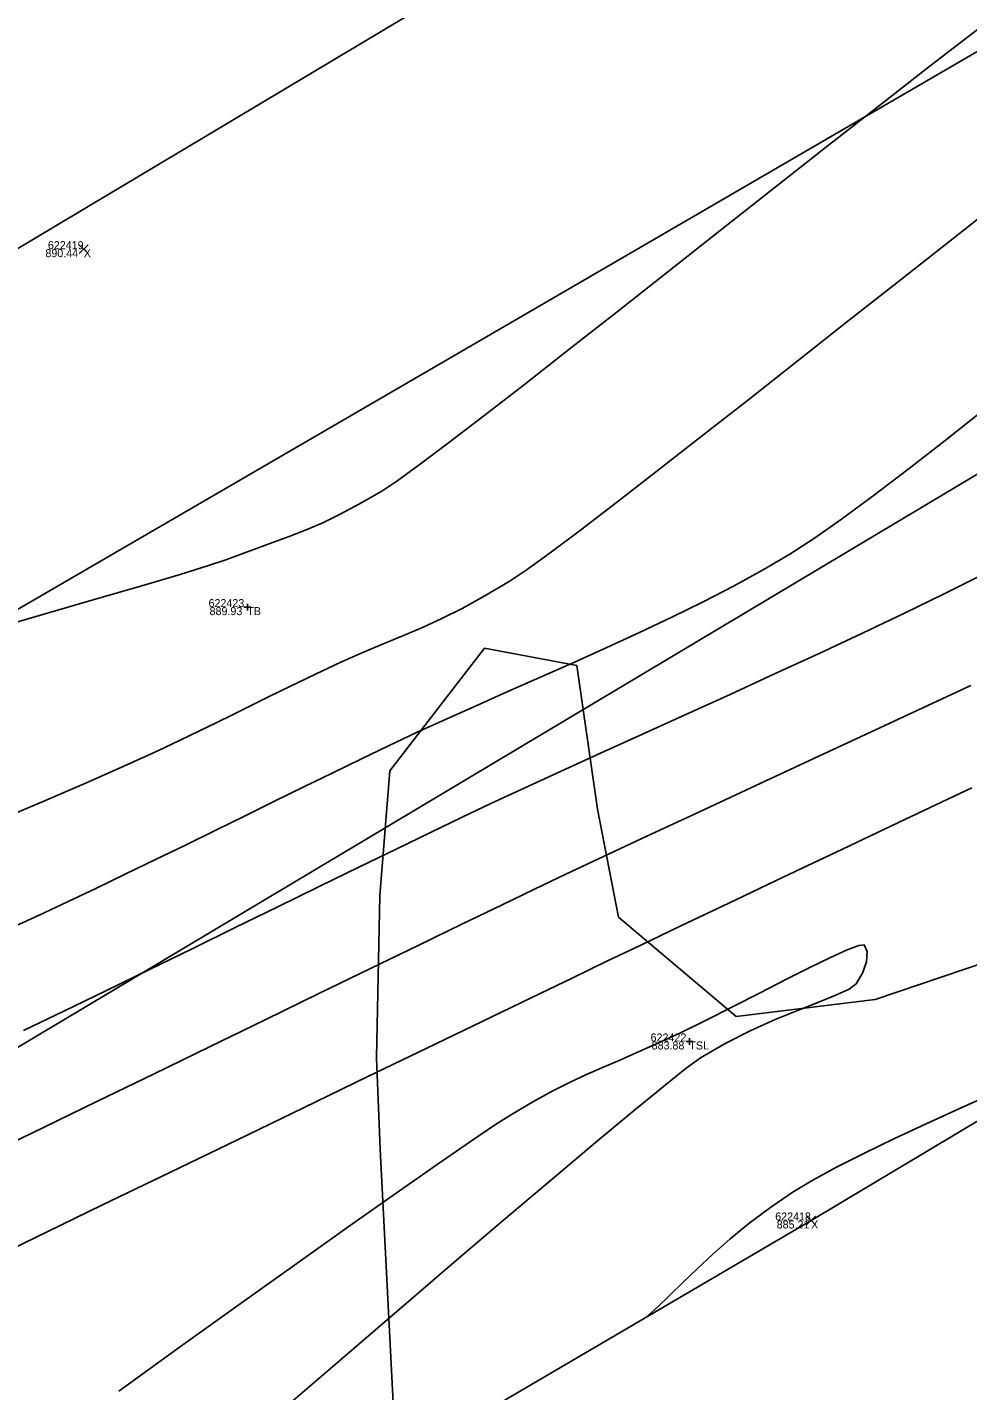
# Model space of a CAD drawing. Extents: x 1957117 to 1971063, y 701601 to 715861.
# Drawn here: x 1965420.9 to 1965462, y 708964.1 to 709023.7 of the extents above; entities that cross this region are included whole.
import ezdxf

# ---------------------------------------------------------------- set-up
doc = ezdxf.new("R2010")
doc.units = 0
for name, color, linetype in [('AP_X_Lights', 7, 'Continuous'), ('DT_X_Contour_Major', 7, 'Continuous'), ('DT_X_Contour_Minor', 7, 'Continuous'), ('DT_X_TIN_Hull', 7, 'Continuous'), ('GE_X_CL_20', 7, 'Continuous'), ('PV_P_Drive', 7, 'Continuous'), ('PV_P_Shoulder', 7, 'Continuous'), ('RS_Raster1', 7, 'Continuous'), ('RW_X_Esmt_RR', 7, 'Continuous'), ('RW_X_Fee_RW', 7, 'Continuous'), ('SC_Scratch1', 7, 'Continuous'), ('SC_Shading5', 7, 'Continuous'), ('VG_X_Tree_Line_Rt', 7, 'Continuous')]:
    doc.layers.add(name, color=color, linetype=linetype)

msp = doc.modelspace()

# ---------------------------------------------------------------- linework, layer by layer
at = {"layer": 'AP_X_Lights'}
for p, q in [((1965423.16, 709013.814), (1965423.548, 709014.204)), ((1965423.16, 709014.204), (1965423.548, 709013.814)), ((1965454.971, 708971.339), (1965455.359, 708971.729)), ((1965454.971, 708971.729), (1965455.359, 708971.339))]:
    msp.add_line(p, q, dxfattribs=at)
at = {"layer": 'DT_X_Contour_Major'}
for points in [[(1965419.919, 708997.557), (1965422.162, 708998.204), (1965424.221, 708998.799), (1965426.042, 708999.331), (1965427.575, 708999.789), (1965428.766, 709000.158), (1965429.562, 709000.429), (1965430.629, 709000.82), (1965431.539, 709001.149), (1965432.34, 709001.444), (1965433.079, 709001.734), (1965433.806, 709002.048), (1965434.569, 709002.416), (1965435.416, 709002.867), (1965436.395, 709003.43), (1965437.046, 709003.861), (1965438.032, 709004.575), (1965439.314, 709005.539), (1965440.858, 709006.723), (1965442.625, 709008.095), (1965444.578, 709009.622), (1965446.682, 709011.274), (1965448.898, 709013.019), (1965451.19, 709014.825), (1965453.521, 709016.66), (1965455.855, 709018.492), (1965458.154, 709020.291), (1965460.381, 709022.024), (1965462.5, 709023.66)], [(1965419.919, 708997.557), (1965422.162, 708998.204), (1965424.221, 708998.799), (1965426.042, 708999.331), (1965427.575, 708999.789), (1965428.766, 709000.158), (1965429.562, 709000.429), (1965430.629, 709000.82), (1965431.539, 709001.149), (1965432.34, 709001.444), (1965433.079, 709001.734), (1965433.806, 709002.048), (1965434.569, 709002.416), (1965435.416, 709002.867), (1965436.395, 709003.43), (1965437.046, 709003.861), (1965438.032, 709004.575), (1965439.314, 709005.539), (1965440.858, 709006.723), (1965442.625, 709008.095), (1965444.578, 709009.622), (1965446.682, 709011.274), (1965448.898, 709013.019), (1965451.19, 709014.825), (1965453.521, 709016.66), (1965455.855, 709018.492), (1965458.154, 709020.291), (1965460.381, 709022.024), (1965462.5, 709023.66)], [(1965462.201, 708990.46), (1965459.302, 708989.085), (1965456.534, 708987.772), (1965453.943, 708986.542), (1965451.574, 708985.417), (1965449.474, 708984.418), (1965447.687, 708983.566), (1965446.26, 708982.882), (1965444.769, 708982.165), (1965442.924, 708981.276), (1965440.774, 708980.238), (1965438.366, 708979.075), (1965435.749, 708977.81), (1965432.97, 708976.466), (1965430.079, 708975.068), (1965427.124, 708973.638), (1965424.152, 708972.2), (1965421.213, 708970.778), (1965418.355, 708969.396), (1965415.625, 708968.075), (1965413.073, 708966.841), (1965410.746, 708965.717), (1965408.693, 708964.726), (1965406.962, 708963.891)], [(1965462.201, 708990.46), (1965459.302, 708989.085), (1965456.534, 708987.772), (1965453.943, 708986.542), (1965451.574, 708985.417), (1965449.474, 708984.418), (1965447.687, 708983.566), (1965446.26, 708982.882), (1965444.769, 708982.165), (1965442.924, 708981.276), (1965440.774, 708980.238), (1965438.366, 708979.075), (1965435.749, 708977.81), (1965432.97, 708976.466), (1965430.079, 708975.068), (1965427.124, 708973.638), (1965424.152, 708972.2), (1965421.213, 708970.778), (1965418.355, 708969.396), (1965415.625, 708968.075), (1965413.073, 708966.841), (1965410.746, 708965.717), (1965408.693, 708964.726), (1965406.962, 708963.891)], [(1965468.322, 708979.397), (1965468.199, 708979.339), (1965467.922, 708979.211), (1965467.439, 708978.992), (1965466.679, 708978.653), (1965465.573, 708978.166), (1965464.332, 708977.621), (1965462.995, 708977.029), (1965461.603, 708976.406), (1965460.196, 708975.765), (1965458.813, 708975.118), (1965457.496, 708974.481), (1965456.284, 708973.865), (1965455.217, 708973.285), (1965454.336, 708972.753), (1965453.347, 708972.077), (1965452.443, 708971.395), (1965451.618, 708970.717), (1965450.865, 708970.054), (1965450.177, 708969.414), (1965449.548, 708968.81), (1965448.972, 708968.25), (1965448.442, 708967.746), (1965447.952, 708967.306)], [(1965468.322, 708979.397), (1965468.199, 708979.339), (1965467.922, 708979.211), (1965467.439, 708978.992), (1965466.679, 708978.653), (1965465.573, 708978.166), (1965464.332, 708977.621), (1965462.995, 708977.029), (1965461.603, 708976.406), (1965460.196, 708975.765), (1965458.813, 708975.118), (1965457.496, 708974.481), (1965456.284, 708973.865), (1965455.217, 708973.285), (1965454.336, 708972.753), (1965453.347, 708972.077), (1965452.443, 708971.395), (1965451.618, 708970.717), (1965450.865, 708970.054), (1965450.177, 708969.414), (1965449.548, 708968.81), (1965448.972, 708968.25), (1965448.442, 708967.746), (1965447.952, 708967.306)]]:
    msp.add_lwpolyline(points, dxfattribs=at)
at = {"layer": 'DT_X_Contour_Minor'}
for points in [[(1965419.675, 708989.047), (1965421.704, 708989.918), (1965423.395, 708990.648), (1965424.689, 708991.212), (1965425.53, 708991.586), (1965426.627, 708992.09), (1965427.566, 708992.531), (1965428.394, 708992.928), (1965429.153, 708993.299), (1965429.889, 708993.663), (1965430.646, 708994.039), (1965431.469, 708994.447), (1965432.401, 708994.904), (1965433.488, 708995.429), (1965434.596, 708995.946), (1965435.584, 708996.38), (1965436.487, 708996.761), (1965437.336, 708997.116), (1965438.166, 708997.472), (1965439.01, 708997.859), (1965439.901, 708998.303), (1965440.873, 708998.832), (1965441.959, 708999.474), (1965442.703, 708999.971), (1965443.756, 709000.731), (1965445.083, 709001.726), (1965446.651, 709002.925), (1965448.422, 709004.297), (1965450.363, 709005.812), (1965452.438, 709007.441), (1965454.612, 709009.152), (1965456.851, 709010.916), (1965459.118, 709012.702), (1965461.38, 709014.481), (1965463.601, 709016.221)], [(1965419.675, 708989.047), (1965421.704, 708989.918), (1965423.395, 708990.648), (1965424.689, 708991.212), (1965425.53, 708991.586), (1965426.627, 708992.09), (1965427.566, 708992.531), (1965428.394, 708992.928), (1965429.153, 708993.299), (1965429.889, 708993.663), (1965430.646, 708994.039), (1965431.469, 708994.447), (1965432.401, 708994.904), (1965433.488, 708995.429), (1965434.596, 708995.946), (1965435.584, 708996.38), (1965436.487, 708996.761), (1965437.336, 708997.116), (1965438.166, 708997.472), (1965439.01, 708997.859), (1965439.901, 708998.303), (1965440.873, 708998.832), (1965441.959, 708999.474), (1965442.703, 708999.971), (1965443.756, 709000.731), (1965445.083, 709001.726), (1965446.651, 709002.925), (1965448.422, 709004.297), (1965450.363, 709005.812), (1965452.438, 709007.441), (1965454.612, 709009.152), (1965456.851, 709010.916), (1965459.118, 709012.702), (1965461.38, 709014.481), (1965463.601, 709016.221)], [(1965462.744, 709006.998), (1965461.027, 709005.647), (1965459.396, 709004.381), (1965457.875, 709003.226), (1965456.491, 709002.207), (1965455.268, 709001.347), (1965454.231, 709000.673), (1965453.04, 708999.971), (1965451.775, 708999.277), (1965450.449, 708998.591), (1965449.075, 708997.914), (1965447.666, 708997.246), (1965446.235, 708996.588), (1965444.795, 708995.939), (1965443.358, 708995.302), (1965441.938, 708994.676), (1965440.548, 708994.061), (1965439.199, 708993.459), (1965437.906, 708992.869), (1965436.681, 708992.293), (1965435.477, 708991.712), (1965434.243, 708991.111), (1965432.983, 708990.495), (1965431.704, 708989.867), (1965430.41, 708989.232), (1965429.108, 708988.592), (1965427.802, 708987.952), (1965426.498, 708987.316), (1965425.201, 708986.688), (1965423.917, 708986.071), (1965422.65, 708985.47), (1965421.408, 708984.888), (1965420.194, 708984.33)], [(1965462.744, 709006.998), (1965461.027, 709005.647), (1965459.396, 709004.381), (1965457.875, 709003.226), (1965456.491, 709002.207), (1965455.268, 709001.347), (1965454.231, 709000.673), (1965453.04, 708999.971), (1965451.775, 708999.277), (1965450.449, 708998.591), (1965449.075, 708997.914), (1965447.666, 708997.246), (1965446.235, 708996.588), (1965444.795, 708995.939), (1965443.358, 708995.302), (1965441.938, 708994.676), (1965440.548, 708994.061), (1965439.199, 708993.459), (1965437.906, 708992.869), (1965436.681, 708992.293), (1965435.477, 708991.712), (1965434.243, 708991.111), (1965432.983, 708990.495), (1965431.704, 708989.867), (1965430.41, 708989.232), (1965429.108, 708988.592), (1965427.802, 708987.952), (1965426.498, 708987.316), (1965425.201, 708986.688), (1965423.917, 708986.071), (1965422.65, 708985.47), (1965421.408, 708984.888), (1965420.194, 708984.33)], [(1965462.617, 708999.749), (1965460.994, 708998.938), (1965459.251, 708998.092), (1965457.415, 708997.219), (1965455.514, 708996.33), (1965453.573, 708995.433), (1965451.621, 708994.539), (1965449.684, 708993.657), (1965447.788, 708992.797), (1965445.961, 708991.968), (1965444.229, 708991.18), (1965442.619, 708990.442), (1965441.159, 708989.764), (1965439.874, 708989.156), (1965438.523, 708988.504), (1965437.02, 708987.776), (1965435.39, 708986.982), (1965433.658, 708986.137), (1965431.847, 708985.252), (1965429.983, 708984.341), (1965428.091, 708983.417), (1965426.194, 708982.492), (1965424.317, 708981.579), (1965422.485, 708980.692), (1965420.722, 708979.841)], [(1965462.617, 708999.749), (1965460.994, 708998.938), (1965459.251, 708998.092), (1965457.415, 708997.219), (1965455.514, 708996.33), (1965453.573, 708995.433), (1965451.621, 708994.539), (1965449.684, 708993.657), (1965447.788, 708992.797), (1965445.961, 708991.968), (1965444.229, 708991.18), (1965442.619, 708990.442), (1965441.159, 708989.764), (1965439.874, 708989.156), (1965438.523, 708988.504), (1965437.02, 708987.776), (1965435.39, 708986.982), (1965433.658, 708986.137), (1965431.847, 708985.252), (1965429.983, 708984.341), (1965428.091, 708983.417), (1965426.194, 708982.492), (1965424.317, 708981.579), (1965422.485, 708980.692), (1965420.722, 708979.841)], [(1965462.154, 708994.934), (1965459.644, 708993.762), (1965457.142, 708992.596), (1965454.685, 708991.454), (1965452.314, 708990.351), (1965450.065, 708989.306), (1965447.978, 708988.333), (1965446.09, 708987.45), (1965444.44, 708986.673), (1965443.067, 708986.019), (1965441.628, 708985.326), (1965439.927, 708984.504), (1965438.003, 708983.572), (1965435.895, 708982.549), (1965433.642, 708981.454), (1965431.283, 708980.308), (1965428.858, 708979.13), (1965426.404, 708977.938), (1965423.962, 708976.752), (1965421.571, 708975.592), (1965419.268, 708974.477)], [(1965462.154, 708994.934), (1965459.644, 708993.762), (1965457.142, 708992.596), (1965454.685, 708991.454), (1965452.314, 708990.351), (1965450.065, 708989.306), (1965447.978, 708988.333), (1965446.09, 708987.45), (1965444.44, 708986.673), (1965443.067, 708986.019), (1965441.628, 708985.326), (1965439.927, 708984.504), (1965438.003, 708983.572), (1965435.895, 708982.549), (1965433.642, 708981.454), (1965431.283, 708980.308), (1965428.858, 708979.13), (1965426.404, 708977.938), (1965423.962, 708976.752), (1965421.571, 708975.592), (1965419.268, 708974.477)], [(1965432.006, 708963.223), (1965434.551, 708965.413), (1965437.048, 708967.557), (1965439.456, 708969.619), (1965441.734, 708971.561), (1965443.839, 708973.347), (1965445.731, 708974.939), (1965447.368, 708976.302), (1965448.708, 708977.399), (1965449.709, 708978.192), (1965450.331, 708978.644), (1965451.404, 708979.279), (1965452.508, 708979.833), (1965453.594, 708980.316), (1965454.616, 708980.732), (1965455.528, 708981.09), (1965456.283, 708981.395), (1965456.834, 708981.655), (1965457.136, 708981.877), (1965457.414, 708982.342), (1965457.584, 708982.851), (1965457.62, 708983.3), (1965457.495, 708983.586), (1965457.252, 708983.566), (1965456.743, 708983.374), (1965456.013, 708983.041), (1965455.105, 708982.597), (1965454.064, 708982.071), (1965452.934, 708981.493), (1965451.76, 708980.893), (1965450.584, 708980.3), (1965449.452, 708979.746), (1965448.436, 708979.269), (1965447.552, 708978.874), (1965446.766, 708978.534), (1965446.041, 708978.223), (1965445.34, 708977.914), (1965444.628, 708977.581), (1965443.868, 708977.198), (1965443.023, 708976.738), (1965442.058, 708976.175), (1965441.37, 708975.733), (1965440.271, 708974.99), (1965438.805, 708973.979), (1965437.019, 708972.731), (1965434.958, 708971.28), (1965432.668, 708969.656), (1965430.195, 708967.893), (1965427.585, 708966.022), (1965424.883, 708964.077)], [(1965432.006, 708963.223), (1965434.551, 708965.413), (1965437.048, 708967.557), (1965439.456, 708969.619), (1965441.734, 708971.561), (1965443.839, 708973.347), (1965445.731, 708974.939), (1965447.368, 708976.302), (1965448.708, 708977.399), (1965449.709, 708978.192), (1965450.331, 708978.644), (1965451.404, 708979.279), (1965452.508, 708979.833), (1965453.594, 708980.316), (1965454.616, 708980.732), (1965455.528, 708981.09), (1965456.283, 708981.395), (1965456.834, 708981.655), (1965457.136, 708981.877), (1965457.414, 708982.342), (1965457.584, 708982.851), (1965457.62, 708983.3), (1965457.495, 708983.586), (1965457.252, 708983.566), (1965456.743, 708983.374), (1965456.013, 708983.041), (1965455.105, 708982.597), (1965454.064, 708982.071), (1965452.934, 708981.493), (1965451.76, 708980.893), (1965450.584, 708980.3), (1965449.452, 708979.746), (1965448.436, 708979.269), (1965447.552, 708978.874), (1965446.766, 708978.534), (1965446.041, 708978.223), (1965445.34, 708977.914), (1965444.628, 708977.581), (1965443.868, 708977.198), (1965443.023, 708976.738), (1965442.058, 708976.175), (1965441.37, 708975.733), (1965440.271, 708974.99), (1965438.805, 708973.979), (1965437.019, 708972.731), (1965434.958, 708971.28), (1965432.668, 708969.656), (1965430.195, 708967.893), (1965427.585, 708966.022), (1965424.883, 708964.077)]]:
    msp.add_lwpolyline(points, dxfattribs=at)
at = {"layer": 'DT_X_TIN_Hull'}
msp.add_lwpolyline([(1965152.31, 708796.963), (1965192.253, 708823.809), (1965238.814, 708847.792), (1965278.679, 708868.121), (1965323.082, 708894.232), (1965364.86, 708921.374), (1965402.167, 708940.471), (1965455.165, 708971.534), (1965493.366, 708994.363), (1965531.785, 709019.916), (1965579.047, 709051.126), (1965619.598, 709075.773)], dxfattribs=at)
at = {"layer": 'GE_X_CL_20'}
msp.add_lwpolyline([(1965471.342, 709044.427), (1965160.488, 708858.791)], dxfattribs=at)
at = {"layer": 'PV_P_Drive'}
for p, q in [((1965430.363, 708998.356), (1965430.655, 708998.356)), ((1965430.509, 708998.502), (1965430.509, 708998.21)), ((1965430.509, 708998.356), (1965430.509, 708998.356)), ((1965449.696, 708979.363), (1965449.988, 708979.363)), ((1965449.842, 708979.509), (1965449.842, 708979.217)), ((1965449.842, 708979.363), (1965449.842, 708979.363))]:
    msp.add_line(p, q, dxfattribs=at)
at = {"layer": 'RW_X_Esmt_RR'}
msp.add_lwpolyline([(1965175.869, 708833.035), (1965486.723, 709018.67)], dxfattribs=at)
at = {"layer": 'RW_X_Fee_RW'}
msp.add_lwpolyline([(1963881.046, 707276.431), (1964172.578, 707701.964), (1964668.324, 708419.582), (1964735.207, 708501.875), (1964966.496, 708718.802), (1965107.468, 708816.338), (1965585.552, 709094.216), (1966091.861, 709326.705), (1966247.281, 709386.816), (1966633.174, 709551.737), (1966943.202, 709670.565), (1967172.032, 709812.662), (1967935.697, 710373.174), (1968346.714, 710683.963), (1968484.345, 710796.182), (1968743.632, 711067.038), (1968903.937, 711275.819), (1969041.222, 711501.316), (1969638.166, 712572.015), (1970019.077, 713196.718)], dxfattribs=at)
at = {"layer": 'SC_Shading5'}
for points in [[(1963589.678, 706586.994), (1963626.625, 706689.548), (1963651.76, 706746.832), (1963668.09, 706778.596), (1963682.768, 706805.402), (1963734.424, 706911.594), (1963826.849, 707116.717), (1963877.258, 707215.645), (1963964.981, 707354.472), (1964070.526, 707509.355), (1964132.574, 707601.994), (1964163.9, 707642.169), (1964191.2, 707685.167), (1964278.98, 707807.131), (1964326.11, 707874.364), (1964396.427, 707968.962), (1964508.519, 708133.679), (1964655.588, 708336.552), (1964745.319, 708429.172), (1964840.327, 708522.317), (1964988.178, 708660.245), (1965089.796, 708739.041), (1965251.743, 708835.216), (1965415.807, 708922.048), (1965866.2, 709149.38), (1966173.543, 709294.131), (1966283.627, 709338.196), (1966534.003, 709419.214), (1966689.084, 709471.266), (1967008.468, 709641.817), (1967166.677, 709750.124), (1967422.113, 709931.083), (1967818.707, 710198.831), (1968187.021, 710459.852), (1968360.589, 710592.493), (1968496.543, 710707.847), (1968606.427, 710809.378), (1968733.391, 710937.091), (1968807.28, 711025.4), (1968843.008, 711077.094), (1968863.233, 711106.099), (1968909.747, 711171.311), (1968974.133, 711279.559), (1969130.932, 711546.915), (1969247.433, 711744.686), (1969402.714, 712016.424), (1969505.287, 712191.789), (1969666.311, 712460.805), (1969771.586, 712639.896), (1969880.058, 712820.917), (1969964.994, 712955.706), (1969990.005, 713000.084), (1970030.065, 713068.479)], [(1963609.915, 706579.703), (1963646.615, 706681.572), (1963671.193, 706737.585), (1963687.092, 706768.511), (1963701.884, 706795.526), (1963753.906, 706902.469), (1963846.249, 707107.41), (1963895.973, 707204.994), (1963982.966, 707342.667), (1964088.35, 707497.312), (1964150.015, 707589.379), (1964181.502, 707629.761), (1964209.024, 707673.109), (1964296.517, 707794.674), (1964343.552, 707861.772), (1964413.958, 707956.489), (1964526.123, 708121.313), (1964672.104, 708322.686), (1964760.576, 708414.006), (1964855.195, 708506.77), (1965002.134, 708643.847), (1965101.925, 708721.226), (1965262.272, 708816.451), (1965425.685, 708902.939), (1965875.63, 709130.044), (1966182.13, 709274.398), (1966290.944, 709317.954), (1966540.737, 709398.785), (1966697.632, 709451.445), (1967019.644, 709623.399), (1967178.971, 709732.471), (1967434.35, 709913.39), (1967830.945, 710181.14), (1968199.774, 710442.525), (1968374.086, 710575.735), (1968510.806, 710691.739), (1968621.36, 710793.889), (1968749.296, 710922.58), (1968824.413, 711012.355), (1968860.678, 711064.827), (1968880.812, 711093.701), (1968927.778, 711159.547), (1968992.655, 711268.62), (1969149.476, 711536.015), (1969266.039, 711733.891), (1969421.336, 712005.657), (1969523.8, 712180.835), (1969684.812, 712449.831), (1969790.084, 712628.917), (1969898.385, 712809.653), (1969983.474, 712944.685), (1970008.657, 712989.367), (1970048.626, 713057.607)]]:
    msp.add_spline(points, degree=3, dxfattribs=at)
at = {"layer": 'VG_X_Tree_Line_Rt'}
msp.add_lwpolyline([(1965433.903, 708955.588), (1965436.91, 708962.998), (1965436.319, 708974.655), (1965436.162, 708978.643), (1965436.309, 708985.742), (1965436.737, 708991.204), (1965440.888, 708996.563), (1965444.917, 708995.804), (1965445.821, 708989.521), (1965446.74, 708984.805), (1965451.89, 708980.46), (1965457.968, 708981.201), (1965466.765, 708984.167), (1965470.983, 708986.723), (1965473.747, 708988.402), (1965479.956, 708994.041), (1965484.447, 708997.988), (1965487.656, 709001.85), (1965490.243, 709004.493), (1965496.001, 709002.568), (1965502.512, 708996.109)], dxfattribs=at)

# ---------------------------------------------------------------- texts
at = {"layer": 'PV_P_Shoulder'}
for s, p in [('890.44', (1965421.676, 709013.659)), ('889.93', (1965428.858, 708998.006)), ('883.88', (1965448.194, 708979.013)), ('885.21', (1965453.662, 708971.184))]:
    msp.add_text(s, height=0.35, dxfattribs=at).set_placement(p)
at = {"layer": 'RS_Raster1'}
for s, p in [('622419', (1965421.786, 709014.009)), ('622423', (1965428.812, 708998.356)), ('622422', (1965448.147, 708979.363)), ('622418', (1965453.597, 708971.534))]:
    msp.add_text(s, height=0.35, dxfattribs=at).set_placement(p)
at = {"layer": 'SC_Scratch1'}
for s, p in [('X', (1965423.354, 709013.659)), ('TB', (1965430.509, 708998.006)), ('TSL', (1965449.842, 708979.013)), ('X', (1965455.165, 708971.184))]:
    msp.add_text(s, height=0.35, dxfattribs=at).set_placement(p)

doc.saveas('drawing.dxf')
